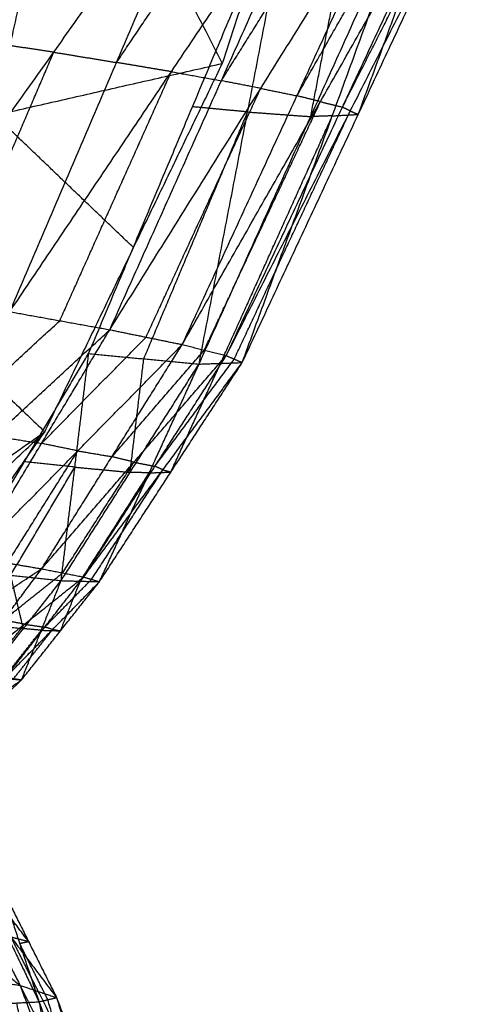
# Model space of a CAD drawing. Header units: millimetres. Extents: x -106 to 110, y -96 to 120.
# Tile 726 of 1020: x 107.5 to 109.17, y -0.78 to 2.83. Entities that reach past the tile are written whole.
import ezdxf

# ---------------------------------------------------------------- set-up
doc = ezdxf.new("R2010")
doc.units = ezdxf.units.MM
doc.header["$MEASUREMENT"] = 0
doc.layers.add('Default', color=7, linetype='Continuous', true_color=0x000000)

msp = doc.modelspace()

# ---------------------------------------------------------------- linework, layer by layer
at = {"layer": 'Default'}
for points in [[(107.1352, 4.8324, 9.2656), (107.6908, 3.7511, 10.1298), (108.2464, 2.6698, 10.9939)], [(108.2464, 2.6698, 10.9939), (108.486, 3.3948, 10.744), (108.7256, 4.1199, 10.494)], [(107.4125, 2.4802, 10.6174), (107.5516, 3.1156, 10.3736), (107.6908, 3.7511, 10.1298)], [(106.4609, 1.9166, 13.7084), (107.1015, 2.79, 13.5855), (107.742, 3.6634, 13.4625)], [(107.0061, 1.835, 13.5896), (107.3741, 2.7492, 13.526), (107.742, 3.6634, 13.4625)], [(107.3741, 2.7492, 13.526), (107.6851, 3.1873, 13.4185), (107.9961, 3.6255, 13.3109)], [(107.0061, 1.835, 13.5896), (107.6281, 2.7113, 13.3745), (108.2501, 3.5875, 13.1593)], [(107.467, 1.7597, 13.3953), (107.8585, 2.6736, 13.2773), (108.2501, 3.5875, 13.1593)], [(107.8585, 2.6736, 13.2773), (108.1548, 3.1137, 13.1273), (108.4511, 3.5538, 12.9773)], [(107.467, 1.7597, 13.3953), (108.0595, 2.6398, 13.0953), (108.6521, 3.52, 12.7953)], [(107.8337, 1.6935, 13.1471), (108.2429, 2.6067, 12.9712), (108.6521, 3.52, 12.7953)], [(108.2429, 2.6067, 12.9712), (108.5196, 3.0493, 12.7849), (108.7964, 3.4918, 12.5986)], [(107.8337, 1.6935, 13.1471), (108.3872, 2.5786, 12.7745), (108.9407, 3.4636, 12.402)], [(108.0994, 1.6391, 12.8682), (108.5201, 2.5514, 12.6351), (108.9407, 3.4636, 12.402)], [(108.5201, 2.5514, 12.6351), (108.7734, 2.9968, 12.4206), (109.0268, 3.4422, 12.206)], [(107.7562, 1.6059, 11.533), (108.137, 2.5112, 11.1196), (108.5177, 3.4166, 10.7061)], [(108.0994, 1.6391, 12.8682), (108.6062, 2.53, 12.4391), (109.1129, 3.4208, 12.0101)], [(108.1609, 1.5676, 11.8533), (108.3393, 2.4921, 11.2797), (108.5177, 3.4166, 10.7061)], [(108.2609, 1.5986, 12.5816), (108.6869, 2.5097, 12.2958), (109.1129, 3.4208, 12.0101)], [(108.5705, 2.4751, 11.4636), (108.6597, 2.9373, 11.1768), (108.7489, 3.3996, 10.89)], [(108.6869, 2.5097, 12.2958), (108.9143, 2.9583, 12.0621), (109.1417, 3.4069, 11.8283)], [(108.1609, 1.5676, 11.8533), (108.5705, 2.4751, 11.4636), (108.9801, 3.3825, 11.0739)], [(108.2609, 1.5986, 12.5816), (108.7157, 2.4958, 12.1141), (109.1706, 3.393, 11.6466)], [(108.3195, 1.5732, 12.3076), (108.745, 2.4831, 11.9771), (109.1706, 3.393, 11.6466)], [(108.3195, 1.5732, 12.3076), (108.6498, 2.4779, 11.6908), (108.9801, 3.3825, 11.0739)], [(108.745, 2.4831, 11.9771), (108.9102, 2.9355, 11.6687), (109.0753, 3.3878, 11.3603)], [(107.6281, 2.7113, 13.3745), (107.5011, 2.7303, 13.4503), (107.3741, 2.7492, 13.526)], [(107.2365, 1.7974, 13.4925), (107.4323, 2.2543, 13.4335), (107.6281, 2.7113, 13.3745)], [(107.6281, 2.7113, 13.3745), (107.7433, 2.6924, 13.3259), (107.8585, 2.6736, 13.2773)], [(108.0595, 2.6398, 13.0953), (107.959, 2.6567, 13.1863), (107.8585, 2.6736, 13.2773)], [(106.5785, 2.2906, 10.2409), (107.4125, 2.4802, 10.6174), (108.2464, 2.6698, 10.9939)], [(107.5954, 1.3193, 11.7151), (107.9209, 1.9945, 11.3545), (108.2464, 2.6698, 10.9939)], [(107.6503, 1.7266, 13.2712), (107.8549, 2.1832, 13.1832), (108.0595, 2.6398, 13.0953)], [(108.0595, 2.6398, 13.0953), (108.1512, 2.6233, 13.0332), (108.2429, 2.6067, 12.9712)], [(108.3872, 2.5786, 12.7745), (108.315, 2.5927, 12.8728), (108.2429, 2.6067, 12.9712)], [(107.9666, 1.6663, 13.0076), (108.1769, 2.1224, 12.8911), (108.3872, 2.5786, 12.7745)], [(108.3872, 2.5786, 12.7745), (108.4536, 2.565, 12.7048), (108.5201, 2.5514, 12.6351)], [(108.1802, 1.6188, 12.7249), (108.3932, 2.0744, 12.582), (108.6062, 2.53, 12.4391)], [(108.6062, 2.53, 12.4391), (108.5631, 2.5407, 12.5371), (108.5201, 2.5514, 12.6351)], [(108.6062, 2.53, 12.4391), (108.6465, 2.5198, 12.3675), (108.6869, 2.5097, 12.2958)], [(107.9585, 1.5868, 11.6931), (108.1489, 2.0394, 11.4864), (108.3393, 2.4921, 11.2797)], [(108.3393, 2.4921, 11.2797), (108.2381, 2.5017, 11.1996), (108.137, 2.5112, 11.1196)], [(108.2902, 1.5859, 12.4446), (108.503, 2.0409, 12.2793), (108.7157, 2.4958, 12.1141)], [(108.3393, 2.4921, 11.2797), (108.4549, 2.4836, 11.3717), (108.5705, 2.4751, 11.4636)], [(108.7157, 2.4958, 12.1141), (108.7013, 2.5027, 12.205), (108.6869, 2.5097, 12.2958)], [(108.7157, 2.4958, 12.1141), (108.7304, 2.4895, 12.0456), (108.745, 2.4831, 11.9771)], [(107.9209, 1.9945, 11.3545), (107.6667, 2.2373, 10.9859), (107.4125, 2.4802, 10.6174)], [(108.2402, 1.5704, 12.0805), (108.445, 2.0242, 11.8856), (108.6498, 2.4779, 11.6908)], [(108.6498, 2.4779, 11.6908), (108.6101, 2.4765, 11.5772), (108.5705, 2.4751, 11.4636)], [(108.6498, 2.4779, 11.6908), (108.6974, 2.4805, 11.8339), (108.745, 2.4831, 11.9771)], [(106.5785, 2.2906, 10.2409), (107.087, 1.8049, 10.978), (107.5954, 1.3193, 11.7151)], [(107.467, 1.7597, 13.3953), (107.6503, 1.7266, 13.2712), (107.8337, 1.6935, 13.1471)], [(107.2281, 1.3365, 13.4757), (107.4392, 1.5316, 13.3734), (107.6503, 1.7266, 13.2712)], [(106.9892, 0.9133, 13.556), (107.4115, 1.3034, 13.3515), (107.8337, 1.6935, 13.1471)], [(107.3332, 0.8595, 13.3821), (107.5835, 1.2765, 13.2646), (107.8337, 1.6935, 13.1471)], [(107.5835, 1.2765, 13.2646), (107.775, 1.4714, 13.1361), (107.9666, 1.6663, 13.0076)], [(107.8337, 1.6935, 13.1471), (107.9666, 1.6663, 13.0076), (108.0994, 1.6391, 12.8682)], [(107.3332, 0.8595, 13.3821), (107.7163, 1.2493, 13.1251), (108.0994, 1.6391, 12.8682)], [(107.5838, 0.8167, 13.1765), (107.8416, 1.2279, 13.0223), (108.0994, 1.6391, 12.8682)], [(108.0994, 1.6391, 12.8682), (108.1802, 1.6188, 12.7249), (108.2609, 1.5986, 12.5816)], [(107.2849, 0.8132, 12.0702), (107.5206, 1.2096, 11.8016), (107.7562, 1.6059, 11.533)], [(107.5838, 0.8167, 13.1765), (107.9224, 1.2077, 12.879), (108.2609, 1.5986, 12.5816)], [(107.6553, 0.7732, 12.3609), (107.7057, 1.1896, 11.9469), (107.7562, 1.6059, 11.533)], [(107.7377, 0.7865, 12.9571), (107.9993, 1.1925, 12.7693), (108.2609, 1.5986, 12.5816)], [(107.7562, 1.6059, 11.533), (107.9585, 1.5868, 11.6931), (108.1609, 1.5676, 11.8533)], [(107.8416, 1.2279, 13.0223), (108.0109, 1.4234, 12.8736), (108.1802, 1.6188, 12.7249)], [(108.2609, 1.5986, 12.5816), (108.2902, 1.5859, 12.4446), (108.3195, 1.5732, 12.3076)], [(107.6553, 0.7732, 12.3609), (107.9081, 1.1704, 12.1071), (108.1609, 1.5676, 11.8533)], [(107.7377, 0.7865, 12.9571), (108.0286, 1.1799, 12.6324), (108.3195, 1.5732, 12.3076)], [(107.7959, 0.7694, 12.7403), (108.0577, 1.1713, 12.524), (108.3195, 1.5732, 12.3076)], [(107.7959, 0.7694, 12.7403), (107.9784, 1.1685, 12.2968), (108.1609, 1.5676, 11.8533)], [(107.9081, 1.1704, 12.1071), (107.9333, 1.3786, 11.9001), (107.9585, 1.5868, 11.6931)], [(107.9993, 1.1925, 12.7693), (108.1448, 1.3892, 12.607), (108.2902, 1.5859, 12.4446)], [(108.0577, 1.1713, 12.524), (108.149, 1.3709, 12.3022), (108.2402, 1.5704, 12.0805)], [(108.1609, 1.5676, 11.8533), (108.2402, 1.5704, 12.0805), (108.3195, 1.5732, 12.3076)], [(105.8698, 0.1086, 12.1525), (106.7326, 0.7139, 11.9338), (107.5954, 1.3193, 11.7151)], [(106.3145, 0.1188, 12.4182), (106.955, 0.719, 12.0666), (107.5954, 1.3193, 11.7151)], [(106.7614, 0.129, 12.6869), (107.1784, 0.7242, 12.201), (107.5954, 1.3193, 11.7151)], [(107.4115, 1.3034, 13.3515), (107.4975, 1.29, 13.3081), (107.5835, 1.2765, 13.2646)], [(107.7163, 1.2493, 13.1251), (107.6499, 1.2629, 13.1949), (107.5835, 1.2765, 13.2646)], [(107.4585, 0.8381, 13.2793), (107.5874, 1.0437, 13.2022), (107.7163, 1.2493, 13.1251)], [(107.7163, 1.2493, 13.1251), (107.779, 1.2386, 13.0737), (107.8416, 1.2279, 13.0223)], [(107.9224, 1.2077, 12.879), (107.882, 1.2178, 12.9507), (107.8416, 1.2279, 13.0223)], [(107.7057, 1.1896, 11.9469), (107.6132, 1.1996, 11.8743), (107.5206, 1.2096, 11.8016)], [(107.6608, 0.8016, 13.0668), (107.7916, 1.0046, 12.9729), (107.9224, 1.2077, 12.879)], [(107.9224, 1.2077, 12.879), (107.9609, 1.2001, 12.8242), (107.9993, 1.1925, 12.7693)], [(108.0286, 1.1799, 12.6324), (108.014, 1.1862, 12.7008), (107.9993, 1.1925, 12.7693)], [(107.4701, 0.7932, 12.2155), (107.5879, 0.9914, 12.0812), (107.7057, 1.1896, 11.9469)], [(107.7057, 1.1896, 11.9469), (107.8069, 1.18, 12.027), (107.9081, 1.1704, 12.1071)], [(107.7256, 0.7713, 12.5506), (107.852, 0.9699, 12.4237), (107.9784, 1.1685, 12.2968)], [(107.7668, 0.7779, 12.8487), (107.8977, 0.9789, 12.7405), (108.0286, 1.1799, 12.6324)], [(107.9784, 1.1685, 12.2968), (107.9432, 1.1695, 12.2019), (107.9081, 1.1704, 12.1071)], [(107.9784, 1.1685, 12.2968), (108.0181, 1.1699, 12.4104), (108.0577, 1.1713, 12.524)], [(108.0286, 1.1799, 12.6324), (108.0432, 1.1756, 12.5782), (108.0577, 1.1713, 12.524)], [(107.3332, 0.8595, 13.3821), (107.4585, 0.8381, 13.2793), (107.5838, 0.8167, 13.1765)], [(107.0618, 0.4728, 13.5178), (107.3228, 0.6448, 13.3472), (107.5838, 0.8167, 13.1765)], [(107.2849, 0.8132, 12.0702), (107.4701, 0.7932, 12.2155), (107.6553, 0.7732, 12.3609)], [(107.3036, 0.4404, 13.3532), (107.4437, 0.6286, 13.2648), (107.5838, 0.8167, 13.1765)], [(107.4437, 0.6286, 13.2648), (107.5522, 0.7151, 13.1658), (107.6608, 0.8016, 13.0668)], [(107.5838, 0.8167, 13.1765), (107.6608, 0.8016, 13.0668), (107.7377, 0.7865, 12.9571)], [(107.3036, 0.4404, 13.3532), (107.5206, 0.6134, 13.1551), (107.7377, 0.7865, 12.9571)], [(107.3782, 0.421, 12.6489), (107.5167, 0.5971, 12.5049), (107.6553, 0.7732, 12.3609)], [(107.4527, 0.4191, 13.1714), (107.5952, 0.6028, 13.0642), (107.7377, 0.7865, 12.9571)], [(107.4527, 0.4191, 13.1714), (107.6243, 0.5943, 12.9558), (107.7959, 0.7694, 12.7403)], [(107.5167, 0.5971, 12.5049), (107.4934, 0.6952, 12.3602), (107.4701, 0.7932, 12.2155)], [(107.5101, 0.4092, 12.9865), (107.5827, 0.5912, 12.6737), (107.6553, 0.7732, 12.3609)], [(107.5101, 0.4092, 12.9865), (107.653, 0.5893, 12.8634), (107.7959, 0.7694, 12.7403)], [(107.5952, 0.6028, 13.0642), (107.681, 0.6904, 12.9565), (107.7668, 0.7779, 12.8487)], [(107.653, 0.5893, 12.8634), (107.6893, 0.6803, 12.707), (107.7256, 0.7713, 12.5506)], [(107.6553, 0.7732, 12.3609), (107.7256, 0.7713, 12.5506), (107.7959, 0.7694, 12.7403)], [(107.7377, 0.7865, 12.9571), (107.7668, 0.7779, 12.8487), (107.7959, 0.7694, 12.7403)], [(107.3315, 0.6171, 12.3596), (107.4241, 0.6071, 12.4322), (107.5167, 0.5971, 12.5049)], [(107.5206, 0.6134, 13.1551), (107.4822, 0.621, 13.21), (107.4437, 0.6286, 13.2648)], [(107.3781, 0.4297, 13.2623), (107.4494, 0.5216, 13.2087), (107.5206, 0.6134, 13.1551)], [(107.4441, 0.4151, 12.8177), (107.5134, 0.5031, 12.7457), (107.5827, 0.5912, 12.6737)], [(107.4814, 0.4141, 13.0789), (107.5528, 0.5042, 13.0174), (107.6243, 0.5943, 12.9558)], [(107.5827, 0.5912, 12.6737), (107.5497, 0.5942, 12.5893), (107.5167, 0.5971, 12.5049)], [(107.5206, 0.6134, 13.1551), (107.5579, 0.6081, 13.1097), (107.5952, 0.6028, 13.0642)], [(107.5827, 0.5912, 12.6737), (107.6178, 0.5903, 12.7685), (107.653, 0.5893, 12.8634)], [(107.6243, 0.5943, 12.9558), (107.6098, 0.5985, 13.01), (107.5952, 0.6028, 13.0642)], [(107.6243, 0.5943, 12.9558), (107.6387, 0.5918, 12.9096), (107.653, 0.5893, 12.8634)], [(107.2974, 0.2626, 13.2924), (107.4037, 0.3359, 13.1394), (107.5101, 0.4092, 12.9865)], [(107.3542, 0.2586, 13.1257), (107.4321, 0.3339, 13.0561), (107.5101, 0.4092, 12.9865)], [(107.3782, 0.421, 12.6489), (107.4441, 0.4151, 12.8177), (107.5101, 0.4092, 12.9865)], [(107.4527, 0.4191, 13.1714), (107.4814, 0.4141, 13.0789), (107.5101, 0.4092, 12.9865)], [(106.9486, -0.2621, 12.3686), (107.2266, -0.4866, 12.3505), (107.5046, -0.711, 12.3324)], [(107.3031, -0.3104, 12.6345), (107.4039, -0.5107, 12.4834), (107.5046, -0.711, 12.3324)], [(107.3031, -0.3104, 12.6345), (107.4708, -0.5332, 12.6709), (107.6385, -0.756, 12.7073)], [(107.5355, -0.5499, 12.8371), (107.4517, -0.4385, 12.8188), (107.3678, -0.3271, 12.8006)], [(107.372, -0.3507, 13.1507), (107.473, -0.561, 13.0373), (107.574, -0.7713, 12.9239)], [(107.4326, -0.3437, 12.9668), (107.5033, -0.5575, 12.9454), (107.574, -0.7713, 12.9239)], [(107.4326, -0.3437, 12.9668), (107.5355, -0.5499, 12.8371), (107.6385, -0.756, 12.7073)], [(107.5716, -0.7335, 12.5199), (107.5212, -0.6334, 12.5954), (107.4708, -0.5332, 12.6709)], [(107.4708, -0.5332, 12.6709), (107.5032, -0.5415, 12.754), (107.5355, -0.5499, 12.8371)], [(107.5033, -0.5575, 12.9454), (107.5194, -0.5537, 12.8912), (107.5355, -0.5499, 12.8371)], [(107.6063, -0.7637, 12.8156), (107.5548, -0.6606, 12.8805), (107.5033, -0.5575, 12.9454)], [(107.1343, -0.6568, 12.05), (107.3195, -0.6839, 12.1912), (107.5046, -0.711, 12.3324)], [(107.1343, -0.6568, 12.05), (107.4857, -1.1276, 11.9268), (107.837, -1.5983, 11.8036)], [(107.6708, -1.1547, 12.068), (107.4951, -0.9193, 12.1296), (107.3195, -0.6839, 12.1912)], [(107.5046, -0.711, 12.3324), (107.5716, -0.7335, 12.5199), (107.6385, -0.756, 12.7073)], [(107.5046, -0.711, 12.3324), (107.6708, -1.1547, 12.068), (107.837, -1.5983, 11.8036)], [(107.5046, -0.711, 12.3324), (107.7444, -1.1854, 12.295), (107.9842, -1.6597, 12.2577)], [(107.8114, -1.2078, 12.4825), (107.6915, -0.9707, 12.5012), (107.5716, -0.7335, 12.5199)], [(107.574, -0.7713, 12.9239), (107.6063, -0.7637, 12.8156), (107.6385, -0.756, 12.7073)], [(107.6385, -0.756, 12.7073), (107.7774, -1.2206, 12.6206), (107.9163, -1.6851, 12.5339)], [(107.6385, -0.756, 12.7073), (107.8114, -1.2078, 12.4825), (107.9842, -1.6597, 12.2577)], [(107.4123, -0.7797, 13.1444), (107.4931, -0.7755, 13.0341), (107.574, -0.7713, 12.9239)], [(107.4123, -0.7797, 13.1444), (107.5779, -1.242, 12.9843), (107.7435, -1.7043, 12.8242)], [(107.5779, -1.242, 12.9843), (107.5355, -1.0088, 13.0092), (107.4931, -0.7755, 13.0341)], [(107.574, -0.7713, 12.9239), (107.6588, -1.2378, 12.8741), (107.7435, -1.7043, 12.8242)], [(107.574, -0.7713, 12.9239), (107.7452, -1.2282, 12.7289), (107.9163, -1.6851, 12.5339)], [(107.7452, -1.2282, 12.7289), (107.6757, -0.9959, 12.7723), (107.6063, -0.7637, 12.8156)]]:
    msp.add_open_spline(points, degree=2, dxfattribs=at)

doc.saveas('drawing.dxf')
